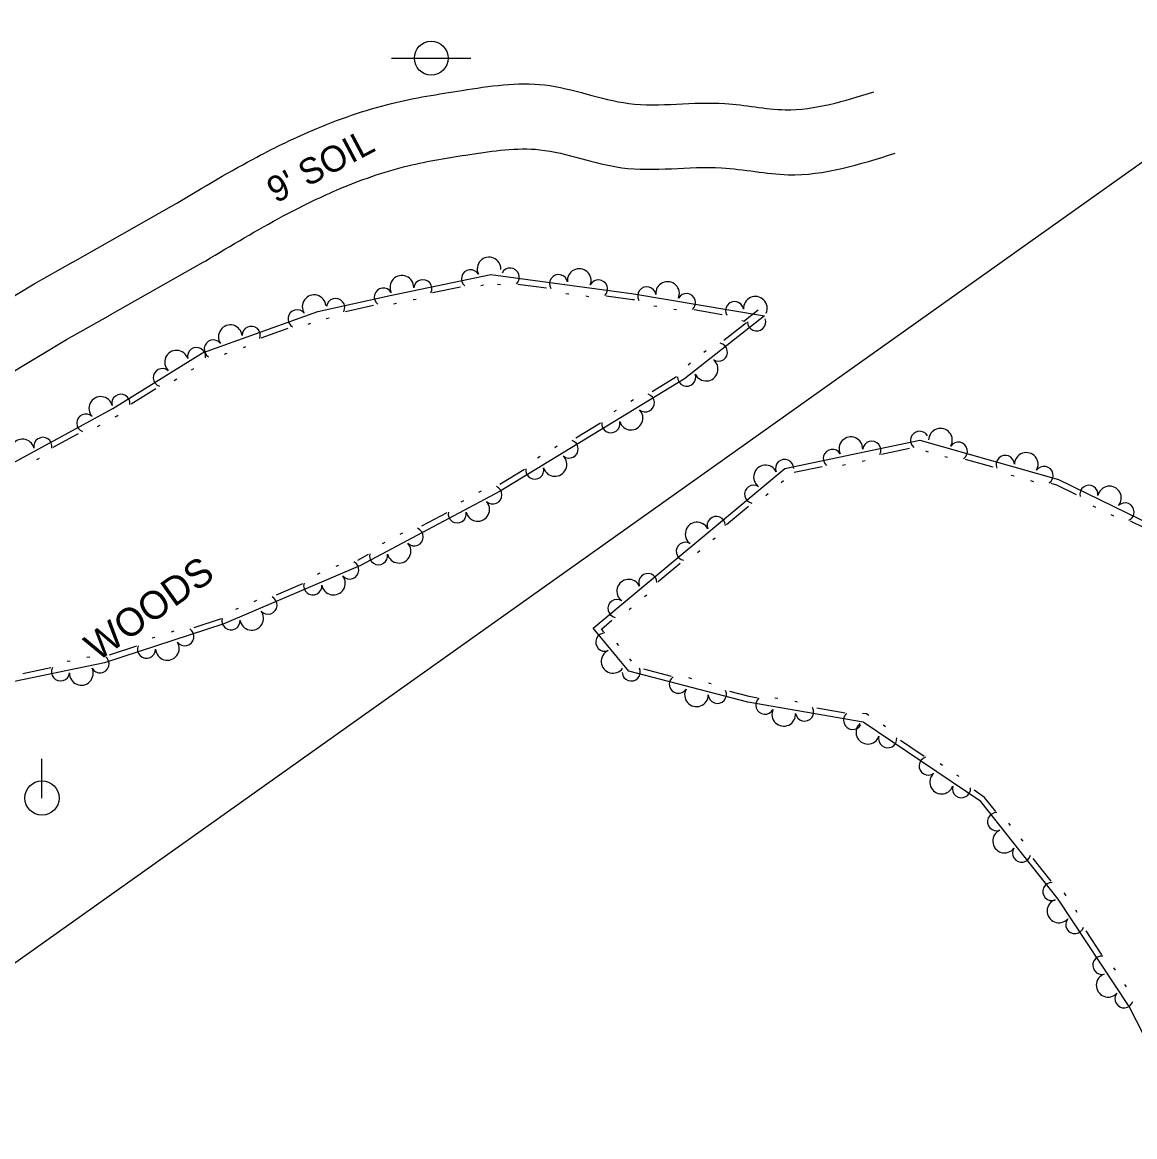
# Model space of a CAD drawing. Extents: x 1577032 to 1581865, y 611492 to 615011.
# Drawn here: x 1579635 to 1579793.8, y 613039.5 to 613198.6 of the extents above; entities that cross this region are included whole.
import ezdxf

# ---------------------------------------------------------------- set-up
doc = ezdxf.new("R2010")
doc.units = 0
for name, color, linetype in [('Exist Right of Way Line', 7, 'Continuous'), ('Exist Utilities Power Pole CELL', 7, 'Continuous'), ('Exist Utilities Telephone Pole CELL', 7, 'Continuous'), ('Exist Vegetation Woods Line Text', 7, 'Continuous'), ('Old_Level_11', 7, 'Continuous'), ('Scratch_Level_4', 7, 'Continuous')]:
    doc.layers.add(name, color=color, linetype=linetype)

msp = doc.modelspace()

# ---------------------------------------------------------------- linework, layer by layer
at = {"layer": 'Exist Right of Way Line'}
msp.add_line((1578304.92, 612120.6), (1580458.22, 613649.74), dxfattribs=at)
at = {"layer": 'Exist Utilities Power Pole CELL'}
for q in [(1579637.79, 613093.47), (1579637.79, 613087.85)]:
    msp.add_line((1579637.79, 613087.85), q, dxfattribs=at)
msp.add_circle((1579637.79, 613087.85), 2.45, dxfattribs=at)
at = {"layer": 'Exist Utilities Telephone Pole CELL'}
for p, q in [((1579687.67, 613193.45), (1579699.01, 613193.45)), ((1579693.35, 613193.45), (1579693.35, 613193.45))]:
    msp.add_line(p, q, dxfattribs=at)
msp.add_circle((1579693.35, 613193.45), 2.41, dxfattribs=at)
at = {"layer": 'Old_Level_11'}
for points in [[(1579660.71, 613151.39), (1579677.18, 613157.31), (1579687.47, 613159.56), (1579701.86, 613162.57), (1579722.26, 613159.84), (1579740.92, 613156.7), (1579729.52, 613147.69), (1579703.17, 613131.67), (1579683.23, 613121.06)], [(1579693.51, 613159.99), (1579697.52, 613160.83)], [(1579700.42, 613161.01), (1579700.82, 613161.1)], [(1579702.83, 613161.2), (1579703.23, 613161.14)], [(1579705.73, 613161.22), (1579709.79, 613160.68)], [(1579690.78, 613159), (1579691.19, 613159.08)], [(1579712.58, 613159.89), (1579712.99, 613159.84)], [(1579715.43, 613159.51), (1579715.83, 613159.46)], [(1579718.33, 613159.54), (1579722.14, 613159.02), (1579722.36, 613158.99)], [(1579681.09, 613157.32), (1579685.09, 613158.2)], [(1579687.97, 613158.41), (1579688.38, 613158.49)], [(1579725.13, 613158.11), (1579725.53, 613158.04)], [(1579727.96, 613157.63), (1579728.36, 613157.56)], [(1579730.86, 613157.56), (1579734.9, 613156.88)], [(1579737.98, 613155.94), (1579740, 613157.54)], [(1579675.79, 613155.5), (1579676.17, 613155.64)], [(1579678.37, 613156.31), (1579678.77, 613156.4)], [(1579738.33, 613155.7), (1579735.11, 613153.15)], [(1579737.66, 613156), (1579738.07, 613155.93)], [(1579669.09, 613153.53), (1579672.95, 613154.92)], [(1579666.53, 613152.17), (1579666.91, 613152.31)], [(1579683.23, 613121.06), (1579663.74, 613112.7), (1579646.7, 613107.16), (1579632.48, 613104.22), (1579618.55, 613103.65), (1579600.98, 613101.35), (1579583.16, 613096.69), (1579565.48, 613088.86), (1579553.71, 613086.77), (1579557.51, 613096.45), (1579578.18, 613110.08), (1579606.39, 613124.52), (1579630.93, 613134.24), (1579647.9, 613143.47), (1579660.71, 613151.39)], [(1579663.82, 613151.2), (1579664.21, 613151.34)], [(1579732.6, 613151.7), (1579732.28, 613151.44)], [(1579659.12, 613148.96), (1579659.47, 613149.18)], [(1579730.35, 613149.92), (1579730.03, 613149.66)], [(1579656.68, 613147.45), (1579657.02, 613147.67)], [(1579728.37, 613147.96), (1579724.87, 613145.83)], [(1579650.53, 613144.13), (1579654.02, 613146.29)], [(1579722.21, 613144.68), (1579721.85, 613144.47)], [(1579719.75, 613143.19), (1579719.4, 613142.98)], [(1579648.24, 613142.25), (1579648.52, 613142.4), (1579648.65, 613142.49)], [(1579717.51, 613141.35), (1579714.01, 613139.22)], [(1579639.4, 613137.91), (1579643, 613139.87)], [(1579645.72, 613140.88), (1579646.08, 613141.08)], [(1579711.34, 613138.08), (1579710.99, 613137.86)], [(1579802.43, 613039.57), (1579792.98, 613058.08), (1579782.83, 613073.4), (1579771.78, 613087.34), (1579755.02, 613098.68), (1579738.53, 613101.53), (1579721.56, 613105.94), (1579716.48, 613112.09), (1579743.81, 613134.91), (1579763.07, 613138.91), (1579782.88, 613133.32), (1579806.47, 613121.81)], [(1579637.07, 613136.17), (1579637.43, 613136.37)], [(1579708.89, 613136.59), (1579708.54, 613136.37)], [(1579757.6, 613136.94), (1579761.62, 613137.77)], [(1579763.91, 613137.4), (1579764.3, 613137.29)], [(1579766.67, 613136.62), (1579767.06, 613136.51)], [(1579706.65, 613134.74), (1579703.15, 613132.61)], [(1579745.15, 613134.35), (1579749.17, 613135.19)], [(1579752.06, 613135.37), (1579752.46, 613135.45)], [(1579754.87, 613135.95), (1579755.27, 613136.03)], [(1579769.54, 613136.23), (1579773.49, 613135.12)], [(1579743.32, 613132.89), (1579743.63, 613133.16)], [(1579776.14, 613133.94), (1579776.54, 613133.83)], [(1579778.9, 613133.16), (1579779.3, 613133.05)], [(1579700.47, 613131.63), (1579700.11, 613131.44)], [(1579781.78, 613132.78), (1579782.59, 613132.55), (1579785.39, 613131.18)], [(1579697.94, 613130.28), (1579697.58, 613130.09)], [(1579741.12, 613131.05), (1579741.43, 613131.32)], [(1579695.6, 613128.57), (1579691.98, 613126.64)], [(1579735.5, 613126.9), (1579738.65, 613129.53)], [(1579787.79, 613129.56), (1579788.15, 613129.38)], [(1579790.37, 613128.3), (1579790.73, 613128.12)], [(1579793.13, 613127.41), (1579796.81, 613125.61)], [(1579689.25, 613125.66), (1579688.89, 613125.46)], [(1579686.71, 613124.31), (1579686.35, 613124.12)], [(1579733.56, 613124.74), (1579733.88, 613125.01)], [(1579684.37, 613122.6), (1579682.84, 613121.78)], [(1579731.36, 613122.9), (1579731.67, 613123.17)], [(1579680.1, 613121.06), (1579679.73, 613120.9)], [(1579725.74, 613118.75), (1579728.89, 613121.38)], [(1579677.46, 613119.93), (1579677.09, 613119.77)], [(1579674.99, 613118.42), (1579671.22, 613116.8)], [(1579668.42, 613116.05), (1579668.04, 613115.88)], [(1579723.8, 613116.6), (1579724.12, 613116.86)], [(1579665.78, 613114.91), (1579665.41, 613114.75)], [(1579721.6, 613114.76), (1579721.91, 613115.02)], [(1579663.37, 613113.44), (1579659.47, 613112.17)], [(1579717.97, 613111.58), (1579717.64, 613111.98), (1579719.13, 613113.23)], [(1579656.61, 613111.67), (1579656.22, 613111.55)], [(1579651.28, 613109.51), (1579647.38, 613108.24)], [(1579653.89, 613110.79), (1579653.5, 613110.66)], [(1579720.11, 613109.63), (1579719.85, 613109.94)], [(1579644.6, 613107.98), (1579644.2, 613107.9)], [(1579721.94, 613107.41), (1579721.68, 613107.73)], [(1579639.06, 613106.42), (1579635.05, 613105.59)], [(1579641.79, 613107.4), (1579641.39, 613107.32)], [(1579727.65, 613105.21), (1579723.68, 613106.24)], [(1579730.53, 613104.88), (1579730.13, 613104.99)], [(1579733.31, 613104.16), (1579732.91, 613104.27)], [(1579739.91, 613102.13), (1579738.71, 613102.34), (1579735.98, 613103.04)], [(1579742.81, 613102.04), (1579742.4, 613102.11)], [(1579745.64, 613101.55), (1579745.23, 613101.62)], [(1579752.44, 613099.96), (1579748.4, 613100.66)], [(1579755.8, 613099.64), (1579755.5, 613099.85), (1579754.93, 613099.94)], [(1579758.17, 613098.03), (1579757.84, 613098.26)], [(1579763.72, 613093.78), (1579760.32, 613096.08)], [(1579766.33, 613092.52), (1579765.99, 613092.75)], [(1579768.7, 613090.91), (1579768.36, 613091.14)], [(1579773.93, 613085.95), (1579772.34, 613087.95), (1579770.85, 613088.96)], [(1579776.04, 613083.95), (1579775.78, 613084.27)], [(1579777.82, 613081.71), (1579777.56, 613082.03)], [(1579781.83, 613075.99), (1579779.28, 613079.2)], [(1579783.98, 613073.9), (1579783.83, 613074.13), (1579783.68, 613074.31)], [(1579785.57, 613071.5), (1579785.34, 613071.85)], [(1579789.07, 613065.46), (1579786.81, 613068.88)], [(1579791, 613063.3), (1579790.77, 613063.64)], [(1579792.59, 613060.9), (1579792.36, 613061.25)]]:
    msp.add_lwpolyline(points, dxfattribs=at)
for centre, radius, start, end in [((1579701.6, 613163.36), 1.69, 357.7759, 205.8483), ((1579704.62, 613162.2), 1.3, 313.134, 153.9306), ((1579714.48, 613161.71), 1.69, 338.3293, 186.4018), ((1579689.16, 613160.75), 1.69, 357.7759, 205.8483), ((1579692.14, 613160.54), 1.3, 332.5806, 173.3772), ((1579698.96, 613161.96), 1.3, 30.2471, 231.0436), ((1579711.53, 613161.27), 1.3, 10.8005, 211.597), ((1579717.22, 613160.51), 1.3, 313.134, 153.9306), ((1579686.52, 613159.35), 1.3, 30.7911, 231.5876), ((1579724.12, 613159.52), 1.3, 8.8816, 209.6781), ((1579727.08, 613159.86), 1.69, 336.4104, 184.4829), ((1579676.64, 613157.98), 1.69, 5.7243, 213.7968), ((1579679.71, 613157.86), 1.3, 333.1246, 173.9212), ((1579729.78, 613158.57), 1.3, 311.2151, 152.0117), ((1579736.65, 613157.41), 1.3, 8.8816, 209.6781), ((1579739.62, 613157.75), 1.69, 336.4104, 184.4829), ((1579674.21, 613156.24), 1.3, 38.1955, 238.9921), ((1579739.8, 613155.82), 1.3, 179.0762, 19.8727), ((1579664.67, 613153.69), 1.69, 5.7243, 213.7968), ((1579667.65, 613153.89), 1.3, 340.5291, 181.3256), ((1579662.25, 613151.94), 1.3, 38.1955, 238.9921), ((1579734.33, 613151.49), 1.3, 236.7426, 77.5392), ((1579656.99, 613150.06), 1.69, 17.7042, 225.7766), ((1579659.86, 613150.87), 1.3, 352.5089, 193.3055), ((1579654.98, 613147.85), 1.3, 50.1754, 250.9719), ((1579654.98, 613147.85), 1.3, 50.1754, 250.9719), ((1579732.59, 613149.07), 1.69, 204.2714, 52.3439), ((1579729.82, 613147.93), 1.3, 179.0762, 19.8727), ((1579646.18, 613143.46), 1.69, 14.5138, 222.5863), ((1579649.05, 613144.18), 1.3, 352.5089, 193.3055), ((1579723.9, 613144.27), 1.3, 229.7432, 70.5398), ((1579721.87, 613142.08), 1.69, 197.272, 45.3445), ((1579644.05, 613141.37), 1.3, 46.985, 247.7816), ((1579718.99, 613141.29), 1.3, 172.0767, 12.8733), ((1579763.06, 613138.91), 1.3, 30.1722, 230.9688), ((1579766.04, 613138.92), 1.69, 330.2021, 178.2746), ((1579635.01, 613137.39), 1.69, 14.5138, 222.5863), ((1579637.92, 613138.04), 1.3, 349.3186, 190.1151), ((1579713.03, 613137.67), 1.3, 229.7432, 70.5398), ((1579753.25, 613137.71), 1.69, 357.7011, 205.7735), ((1579756.23, 613137.49), 1.3, 332.5058, 173.3023), ((1579768.58, 613137.35), 1.3, 305.0068, 145.8034), ((1579711.01, 613135.47), 1.69, 197.272, 45.3445), ((1579750.61, 613136.32), 1.3, 30.1722, 230.9688), ((1579775.29, 613135.46), 1.3, 2.6733, 203.4699), ((1579778.28, 613135.47), 1.69, 330.2021, 178.2746), ((1579708.13, 613134.68), 1.3, 172.0767, 12.8733), ((1579741.06, 613133.68), 1.69, 25.8295, 233.902), ((1579743.79, 613134.89), 1.3, 0.6342, 201.4308), ((1579780.82, 613133.9), 1.3, 305.0068, 145.8034), ((1579702.14, 613131.12), 1.3, 226.4412, 67.2378), ((1579739.38, 613131.21), 1.3, 58.3007, 259.0973), ((1579787.22, 613131.2), 1.3, 352.4233, 193.2199), ((1579790.16, 613130.68), 1.69, 319.9521, 168.0246), ((1579699.99, 613129.05), 1.69, 193.97, 42.0425), ((1579792.38, 613128.68), 1.3, 294.7569, 135.5534), ((1579697.07, 613128.42), 1.3, 168.7748, 9.5713), ((1579731.3, 613125.53), 1.69, 25.8295, 233.902), ((1579734.03, 613126.74), 1.3, 0.6342, 201.4308), ((1579690.91, 613125.15), 1.3, 226.4412, 67.2378), ((1579688.76, 613123.08), 1.69, 193.97, 42.0425), ((1579729.62, 613123.06), 1.3, 58.3007, 259.0973), ((1579685.84, 613122.45), 1.3, 168.7748, 9.5713), ((1579681.72, 613120.41), 1.3, 221.6586, 62.4551), ((1579679.4, 613118.53), 1.69, 189.1874, 37.2599), ((1579721.54, 613117.38), 1.69, 25.8295, 233.902), ((1579724.27, 613118.59), 1.3, 0.6342, 201.4308), ((1579676.44, 613118.15), 1.3, 163.9921, 4.7887), ((1579670.04, 613115.4), 1.3, 221.6586, 62.4551), ((1579719.87, 613114.91), 1.3, 58.3007, 259.0973), ((1579667.72, 613113.51), 1.69, 189.1874, 37.2599), ((1579664.76, 613113.14), 1.3, 163.9921, 4.7887), ((1579658.17, 613110.89), 1.3, 216.4567, 57.2533), ((1579718.12, 613110.11), 1.3, 90.3272, 291.1237), ((1579652.71, 613109.11), 1.3, 158.7902, 359.5868), ((1579655.69, 613109.22), 1.69, 183.9855, 32.058), ((1579646.06, 613107.02), 1.3, 210.095, 50.8916), ((1579719.31, 613107.37), 1.69, 115.5224, 323.5949), ((1579640.43, 613105.86), 1.3, 152.4286, 353.2251), ((1579643.41, 613105.64), 1.69, 177.6239, 25.6963), ((1579721.89, 613105.86), 1.3, 183.8748, 24.6714), ((1579728.63, 613104.11), 1.3, 126.2084, 327.0049), ((1579731.21, 613102.59), 1.69, 151.4036, 359.4761), ((1579734.19, 613102.66), 1.3, 183.8748, 24.6714), ((1579740.98, 613101.11), 1.3, 130.9461, 331.7427), ((1579743.67, 613099.81), 1.69, 156.1414, 4.2139), ((1579746.64, 613100.13), 1.3, 188.6126, 29.4091), ((1579753.51, 613098.94), 1.3, 130.9461, 331.7427), ((1579755.67, 613097.25), 1.69, 131.8794, 339.9519), ((1579758.51, 613096.32), 1.3, 164.3506, 5.1472), ((1579764.28, 613092.42), 1.3, 106.6842, 307.4807), ((1579766.2, 613090.13), 1.69, 131.8794, 339.9519), ((1579769.03, 613089.2), 1.3, 164.3506, 5.1472), ((1579774.05, 613084.48), 1.3, 89.1836, 289.9802), ((1579775.19, 613081.72), 1.69, 114.3789, 322.4514), ((1579777.62, 613079.98), 1.3, 146.8501, 347.6466), ((1579781.95, 613074.51), 1.3, 89.1836, 289.9802), ((1579782.95, 613071.74), 1.69, 109.4794, 317.5519), ((1579785.22, 613069.8), 1.3, 141.9506, 342.7472), ((1579789.07, 613063.99), 1.3, 84.2841, 285.0807), ((1579789.97, 613061.14), 1.69, 109.4794, 317.5519), ((1579792.24, 613059.2), 1.3, 141.9506, 342.7472)]:
    msp.add_arc(centre, radius, start, end, dxfattribs=at)
at = {"layer": 'Scratch_Level_4'}
for points in [[(1579642.19, 613164.35), (1579656.3, 613172.33)], [(1579257.08, 612930.28), (1579261.41, 612929.35), (1579264.24, 612929.29), (1579266.84, 612929.7), (1579275.85, 612933.66), (1579288.81, 612940.24), (1579306.8, 612950.42), (1579342.67, 612973.2), (1579365.44, 612987.62), (1579389.96, 613003.82), (1579415.46, 613021.09), (1579437.57, 613036.08), (1579459.69, 613051.21), (1579481.01, 613065.74), (1579505.4, 613082.19), (1579529.67, 613096.91), (1579552.94, 613111.78), (1579575.12, 613126.05), (1579598.2, 613139.02), (1579618.96, 613150.59), (1579636.68, 613161.23), (1579642.25, 613164.38)], [(1579647.53, 613156.81), (1579660.82, 613164.34), (1579661.16, 613164.53)], [(1579473.55, 613049.54), (1579486.17, 613058.14), (1579510.35, 613074.45), (1579534.52, 613089.11), (1579557.9, 613104.04), (1579579.86, 613118.18), (1579602.68, 613131), (1579623.56, 613142.63), (1579641.31, 613153.3), (1579647.58, 613156.84)]]:
    msp.add_lwpolyline(points, dxfattribs=at)
for points in [[(1579656.3, 613172.33), (1579667.92, 613179.05), (1579676.34, 613183.13), (1579687.7, 613187), (1579697.73, 613188.85), (1579709.53, 613189.64), (1579721.54, 613187), (1579735.27, 613186.99), (1579743.87, 613186.1), (1579756.53, 613188.65)], [(1579661.16, 613164.53), (1579672.23, 613170.93), (1579679.84, 613174.62), (1579690.02, 613178.09), (1579698.87, 613179.72), (1579708.84, 613180.39), (1579720.54, 613177.82), (1579734.79, 613177.81), (1579744.31, 613176.82), (1579759.56, 613179.89)]]:
    msp.add_spline(points, degree=3, dxfattribs=at)

# ---------------------------------------------------------------- texts
at = {"layer": 'Exist Vegetation Woods Line Text'}
msp.add_text('WOODS', height=4, rotation=35.38, dxfattribs=at).set_placement((1579645.73, 613107.26))
at = {"layer": 'Scratch_Level_4'}
msp.add_text("9' SOIL", height=3.691, rotation=27.8726, dxfattribs=at).set_placement((1579671.17, 613172.68))

doc.saveas('drawing.dxf')
